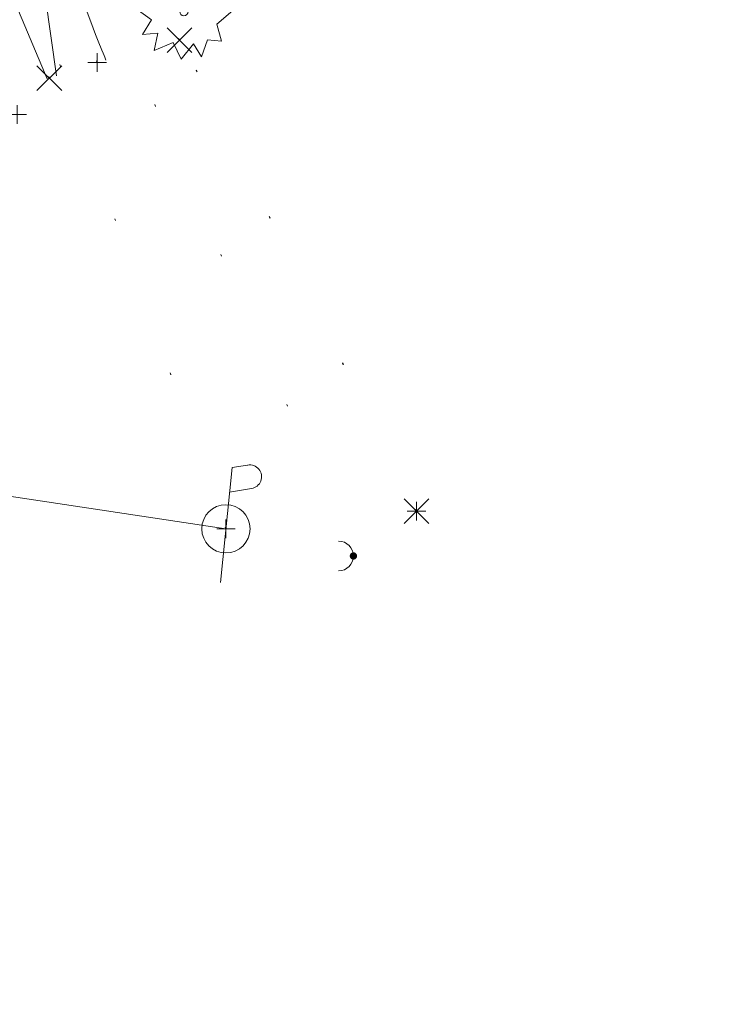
# Model space of a CAD drawing. Extents: x 413123 to 1465301, y 377724 to 504150.
# Tile 642 of 656: x 1463953 to 1463990, y 433863 to 433916. Entities that reach past the tile are written whole.
import ezdxf

# ---------------------------------------------------------------- set-up
doc = ezdxf.new("R2010")
doc.units = 0
doc.header["$MEASUREMENT"] = 0
for name, pattern in [('DGN Style 1', [8.732639, 0.01453, -8.718109]), ('DGN Style 3', [20.342255, 14.530182, -5.812073]), ('DGN Style 5', [10.171127, 4.359055, -5.812073]), ('ohcombex', [0])]:
    doc.linetypes.add(name, pattern=pattern)
for name, color, linetype, lineweight in [('DT_X_Contour_Minor', 136, 'DGN Style 3', 0), ('DT_X_Terrain_Ground_Line', 92, 'DGN Style 3', 13), ('PV_X_Curb', 120, 'DGN Style 1', 0), ('PV_X_EOP', 7, 'DGN Style 3', 0), ('PV_X_Walk', 120, 'DGN Style 5', 0), ('SV_X_Random_Point (Construction)', 7, 'Continuous', 0), ('UT_X_Electric_Cells', 1, 'Continuous', 0), ('UT_X_Misc_Cells', 7, 'Continuous', 0), ('UT_X_Overhead_Combined', 30, 'ohcombex', 0), ('VG_X_Cells', 3, 'Continuous', 0), ('VG_X_Flower_Bed', 3, 'DGN Style 1', 0)]:
    doc.layers.add(name, color=color, linetype=linetype, lineweight=lineweight)
doc.layers.add('SV_Observation (Construction)', color=97, linetype='DGN Style 1', lineweight=0, transparency=0.9)
doc.layers.add('SV_X_Shot_Marker (Construction)', color=40, linetype='Continuous', lineweight=0, transparency=0.5)

# ---------------------------------------------------------------- blocks, each defined once
blk = doc.blocks.new('SVPT_4')
at = {"layer": 'SV_X_Shot_Marker (Construction)', "transparency": 33554495}
for p, q in [((-0.025, 0), (0.025, 0)), ((0, 0.025), (0, -0.025))]:
    blk.add_line(p, q, dxfattribs=at)
blk.add_point((0, 0), dxfattribs=at)
blk = doc.blocks.new('X')
at = {"layer": 'SV_X_Random_Point (Construction)', "color": 7, "linetype": 'Continuous', "lineweight": 0, "transparency": 33554559}
for p, q in [((-0.0333, -0.0334), (0.0333, 0.0334)), ((-0.0333, 0.0334), (0.0333, -0.0334))]:
    blk.add_line(p, q, dxfattribs=at)
blk = doc.blocks.new('X_1')
at = {"layer": 'SV_X_Random_Point (Construction)', "color": 7, "linetype": 'Continuous', "lineweight": 0, "transparency": 33554559}
for p, q in [((-0.0333, -0.0334), (0.0333, 0.0334)), ((-0.0333, 0.0334), (0.0333, -0.0334))]:
    blk.add_line(p, q, dxfattribs=at)
blk = doc.blocks.new('SHRUB')
at = {"layer": 'VG_X_Cells', "color": 3, "linetype": 'Continuous', "lineweight": 0, "flags": 128}
blk.add_lwpolyline([(-0.0042, 0.0905), (0.026, 0.1272), (0.0468, 0.0746), (0.1013, 0.0836), (0.0844, 0.033), (0.1317, 0.0032), (0.0888, -0.0335), (0.1013, -0.0792), (0.0637, -0.0757), (0.0474, -0.1214), (0.026, -0.0868), (-0.0079, -0.1277), (-0.0293, -0.0833), (-0.0803, -0.1048), (-0.0707, -0.0577), (-0.1113, -0.0619), (-0.0877, -0.0224), (-0.1261, 0.006), (-0.0892, 0.0192), (-0.1195, 0.0593), (-0.0729, 0.0538), (-0.0744, 0.1057), (-0.0367, 0.0773), (-0.0264, 0.1266), (-0.0042, 0.0905)], dxfattribs=at)
at = {"layer": 'VG_X_Cells', "color": 3, "linetype": 'Continuous', "lineweight": 0}
blk.add_circle((0, 0), 0.0115, dxfattribs=at)
blk = doc.blocks.new('SVPT_5')
at = {"layer": 'SV_X_Shot_Marker (Construction)', "transparency": 33554495}
for p, q in [((-0.025, 0), (0.025, 0)), ((0, 0.025), (0, -0.025))]:
    blk.add_line(p, q, dxfattribs=at)
blk.add_point((0, 0), dxfattribs=at)
blk = doc.blocks.new('DM')
at = {"layer": 'UT_X_Misc_Cells', "linetype": 'Continuous', "lineweight": 0}
h = blk.add_hatch(color=52, dxfattribs=at)
edge = h.paths.add_edge_path()
edge.add_arc((0, 0), 0.01, 0, 360)
at = {"layer": 'UT_X_Misc_Cells', "color": 52, "linetype": 'Continuous', "lineweight": 0}
blk.add_arc((0.04, 0), 0.04, 90, 270, dxfattribs=at)
blk = doc.blocks.new('PP')
at = {"layer": 'UT_X_Electric_Cells', "color": 1, "linetype": 'Continuous', "lineweight": 0}
for p, q in [((0.0428, 0.16), (-0.0375, -0.14)), ((0.0428, 0.16), (0.0853, 0.16)), ((0.0257, 0.0962), (0.0853, 0.0962))]:
    blk.add_line(p, q, dxfattribs=at)
blk.add_circle((0, 0), 0.065, dxfattribs=at)
at = {"layer": 'UT_X_Electric_Cells', "color": 1, "linetype": 'Continuous', "lineweight": 0, "extrusion": (0, 0, -1)}
blk.add_arc((-0.086, 0.1281), 0.0319, 88.8767, 271.1233, dxfattribs=at)
blk = doc.blocks.new('SVPT_7')
at = {"layer": 'SV_X_Shot_Marker (Construction)', "transparency": 33554495}
for p, q in [((-0.025, 0), (0.025, 0)), ((0, 0.025), (0, -0.025))]:
    blk.add_line(p, q, dxfattribs=at)
blk.add_point((0, 0), dxfattribs=at)
blk = doc.blocks.new('SVPT_8')
at = {"layer": 'SV_X_Shot_Marker (Construction)', "transparency": 33554495}
for p, q in [((-0.025, 0), (0.025, 0)), ((0, 0.025), (0, -0.025))]:
    blk.add_line(p, q, dxfattribs=at)
blk.add_point((0, 0), dxfattribs=at)
blk = doc.blocks.new('X_2')
at = {"layer": 'SV_X_Random_Point (Construction)', "color": 7, "linetype": 'Continuous', "lineweight": 0, "transparency": 33554559}
for p, q in [((-0.0333, -0.0334), (0.0333, 0.0334)), ((-0.0333, 0.0334), (0.0333, -0.0334))]:
    blk.add_line(p, q, dxfattribs=at)
blk = doc.blocks.new('*U5554', base_point=(1463158.719, 433438.251, 579.585))
at = {"layer": 'DT_X_Contour_Minor', "elevation": 587, "flags": 128}
for points in [[(1463954.602, 433912.442), (1463946.512, 433931.616), (1463942.439, 433936.614), (1463941.664, 433937.564), (1463941.085, 433938.27), (1463940.7, 433938.734), (1463940.511, 433938.955), (1463940.268, 433939.22), (1463940.144, 433939.382), (1463939.952, 433939.669), (1463939.692, 433940.08), (1463939.366, 433940.616), (1463938.405, 433942.211), (1463938.089, 433942.735), (1463937.86, 433943.113), (1463937.718, 433943.345), (1463937.664, 433943.429), (1463937.636, 433943.459), (1463937.616, 433943.508), (1463937.575, 433943.632), (1463937.513, 433943.832), (1463937.431, 433944.108), (1463937.001, 433945.572), (1463936.534, 433947.519), (1463936.446, 433947.886), (1463936.382, 433948.152), (1463936.342, 433948.317), (1463936.326, 433948.382), (1463936.316, 433948.418), (1463936.302, 433948.496), (1463936.266, 433948.702), (1463936.208, 433949.036), (1463936.129, 433949.499), (1463935.888, 433950.902), (1463935.802, 433951.394), (1463935.726, 433951.815), (1463935.658, 433952.166), (1463935.599, 433952.448), (1463935.454, 433953.105), (1463935.403, 433953.341), (1463935.357, 433953.557), (1463935.318, 433953.752), (1463935.285, 433953.927), (1463935.204, 433954.366), (1463935.172, 433954.562), (1463935.135, 433954.819), (1463935.093, 433955.137), (1463935.047, 433955.517), (1463934.824, 433957.432), (1463934.228, 433954.742), (1463934.11, 433954.185), (1463934.012, 433953.664), (1463933.933, 433953.181), (1463933.873, 433952.735), (1463933.641, 433950.739)], [(1463955.094, 433912.607), (1463953.366, 433925.12), (1463956.041, 433917.923), (1463956.553, 433916.551), (1463956.94, 433915.518), (1463957.203, 433914.826), (1463957.342, 433914.473), (1463957.548, 433913.984), (1463957.617, 433913.821), (1463957.669, 433913.697), (1463957.703, 433913.613), (1463957.721, 433913.568), (1463957.764, 433913.451)]]:
    blk.add_lwpolyline(points, dxfattribs=at)

msp = doc.modelspace()

# ---------------------------------------------------------------- linework, layer by layer
at = {"layer": 'PV_X_Curb'}
for points, knots in [([(1463947.533, 433910.006, 586.53), (1463944.76, 433919.462, 586.67), (1463941.987, 433928.919, 586.81), (1463939.214, 433938.375, 586.95), (1463936.591, 433945.137, 587.092), (1463934.373, 433957.685, 586.49), (1463935.765, 433972.455, 589.791), (1463939.404, 433979.164, 587.674), (1463940.385, 433981.146, 587.453), (1463940.783, 433982.535, 588.46), (1463941.077, 433982.869, 588.474), (1463946.848, 433989.406, 588.746), (1463952.62, 433995.942, 589.018), (1463958.391, 434002.479, 589.29), (1463962.093, 434004.074, 589.494), (1463965.795, 434005.668, 589.699), (1463969.497, 434007.263, 589.903)], [0, 0, 0, 0, 0.25, 0.25, 0.25, 0.362851, 0.466333, 0.47364, 0.492864, 0.5, 0.5, 0.5, 0.75, 0.75, 0.75, 1, 1, 1, 1]), ([(1463946.982, 433910.022, 586.097), (1463944.217, 433919.434, 586.234), (1463941.452, 433928.845, 586.37), (1463938.687, 433938.256, 586.506), (1463936.618, 433945.299, 586.608), (1463933.296, 433957.972, 586.982), (1463936.077, 433973.768, 587.614), (1463943.418, 433989.345, 588.287), (1463950.505, 433997.436, 588.698), (1463958.039, 434002.919, 589.024)], [0, 0, 0, 0, 0.5, 0.5, 0.5, 0.644378, 0.776848, 0.817861, 1, 1, 1, 1])]:
    msp.add_open_spline(points, degree=3, knots=knots, dxfattribs=at)
at = {"layer": 'PV_X_EOP'}
msp.add_open_spline([(1463945.051, 433909.389, 586.269), (1463942.29, 433918.85, 586.408), (1463939.529, 433928.312, 586.546), (1463936.769, 433937.773, 586.685), (1463934.674, 433944.952, 586.791), (1463931.386, 433957.931, 587.225), (1463933.941, 433974.266, 587.862), (1463941.563, 433990.261, 588.414), (1463949.089, 433998.898, 588.693), (1463958.072, 434002.85, 589.028), (1463961.802, 434004.492, 589.168), (1463965.532, 434006.133, 589.307), (1463969.262, 434007.774, 589.446)], degree=3, knots=[0, 0, 0, 0, 0.333333, 0.333333, 0.333333, 0.429031, 0.517037, 0.545825, 0.666667, 0.666667, 0.666667, 1, 1, 1, 1], dxfattribs=at)
at = {"layer": 'PV_X_Walk'}
msp.add_open_spline([(1463952.327, 433911.592, 586.709), (1463949.611, 433920.946, 586.845), (1463946.894, 433930.3, 586.981), (1463944.178, 433939.654, 587.117), (1463942.125, 433946.725, 587.219), (1463938.239, 433956.381, 587.509), (1463943.401, 433977.443, 588.518), (1463954.993, 433978.616, 587.79), (1463963.449, 433982.374, 588.016), (1463970.963, 433985.715, 588.217), (1463978.477, 433989.055, 588.418), (1463985.991, 433992.395, 588.619)], degree=3, knots=[0, 0, 0, 0, 0.333333, 0.333333, 0.333333, 0.452498, 0.536462, 0.666667, 0.666667, 0.666667, 1, 1, 1, 1], dxfattribs=at)
at = {"layer": 'SV_Observation (Construction)', "transparency": 33554434}
for p in [(1463957.295, 433913.323, 586.916), (1463954.715, 433912.484, 587.014), (1463961.719, 433914.529, 587.71), (1463971.092, 433886.749, 587.928), (1463964.225, 433888.212, 586.542), (1463964.226, 433888.21, 586.587), (1463974.494, 433889.165, 588.052), (1463974.485, 433889.16, 588.029)]:
    msp.add_line(p, (1463937.08, 433964.065, 587.75), dxfattribs=at)
at = {"layer": 'UT_X_Overhead_Combined'}
msp.add_polyline3d([(1463318.785, 433862.605, 576.191), (1463452.551, 433883.664, 578.179), (1463582.774, 433906.843, 580.199), (1463739.844, 433933.065, 583.718), (1463888.845, 433958.075, 587.167), (1463899.178, 433930.513, 584.93), (1463909.623, 433896.462, 583.849), (1463964.226, 433888.21, 586.587)], dxfattribs=at)
at = {"layer": 'VG_X_Flower_Bed'}
msp.add_open_spline([(1463957.295, 433913.323, 586.916), (1463954.256, 433922.447, 586.981), (1463951.218, 433931.57, 587.046), (1463948.18, 433940.694, 587.111), (1463945.944, 433947.408, 587.159), (1463941.087, 433955.438, 587.538), (1463947.408, 433972.545, 587.745), (1463959.709, 433972.737, 587.817), (1463966.048, 433973.737, 588.205), (1463968.122, 433974.426, 588.206), (1463975.519, 433976.884, 588.208), (1463982.916, 433979.341, 588.21), (1463990.312, 433981.798, 588.212)], degree=3, knots=[0, 0, 0, 0, 0.333333, 0.333333, 0.333333, 0.450116, 0.538456, 0.623718, 0.666667, 0.666667, 0.666667, 1, 1, 1, 1], dxfattribs=at)

# ---------------------------------------------------------------- block references
at = {"layer": 'DT_X_Terrain_Ground_Line'}
msp.add_blockref('*U5554', (1463158.719, 433438.251, 579.585), dxfattribs=at)
at = {"layer": 'SV_X_Random_Point (Construction)', "color": 7, "linetype": 'Continuous', "lineweight": 0, "transparency": 33554559, "xscale": 20, "yscale": 20, "zscale": 20}
for name, p in [('X_1', (1463961.719, 433914.529, 587.71)), ('X', (1463954.715, 433912.484, 587.014)), ('X_2', (1463974.485, 433889.16, 588.029))]:
    msp.add_blockref(name, p, dxfattribs=at)
at = {"layer": 'SV_X_Shot_Marker (Construction)', "transparency": 33554495, "xscale": 20, "yscale": 20, "zscale": 20}
for name, p in [('SVPT_4', (1463957.295, 433913.323, 586.916)), ('SVPT_5', (1463952.986, 433910.529, 586.792)), ('SVPT_8', (1463974.494, 433889.165, 588.052)), ('SVPT_7', (1463964.226, 433888.21, 586.587))]:
    msp.add_blockref(name, p, dxfattribs=at)
at = {"layer": 'UT_X_Electric_Cells', "color": 1, "linetype": 'Continuous', "lineweight": 0, "xscale": 20, "yscale": 20, "zscale": 20, "rotation": 9.251083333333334}
msp.add_blockref('PP', (1463964.225, 433888.212, 586.542), dxfattribs=at)
at = {"layer": 'UT_X_Misc_Cells', "color": 52, "linetype": 'Continuous', "lineweight": 0, "xscale": 20, "yscale": 20, "zscale": 20, "rotation": 180}
msp.add_blockref('DM', (1463971.092, 433886.749, 587.928), dxfattribs=at)
at = {"layer": 'VG_X_Cells', "color": 3, "linetype": 'Continuous', "lineweight": 0, "xscale": 20, "yscale": 20, "zscale": 20}
msp.add_blockref('SHRUB', (1463961.965, 433916.066, 587.993), dxfattribs=at)

doc.saveas('drawing.dxf')
